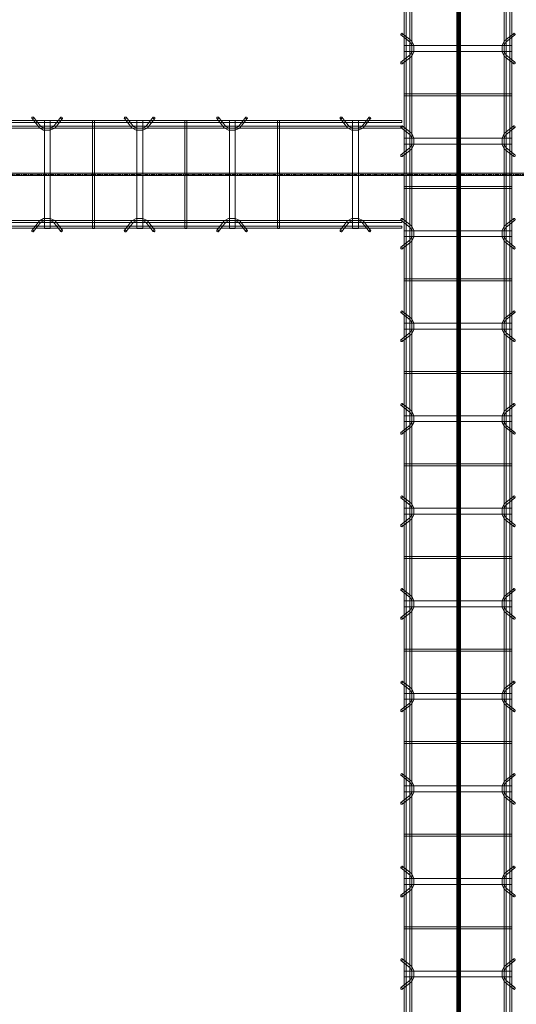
# Model space of a CAD drawing. Header units: inches. Extents: x -4136 to 1945, y -6639 to 12387.
# Tile 466 of 656: x -3048 to -2983, y 11428 to 11555. Entities that reach past the tile are written whole.
import ezdxf

# ---------------------------------------------------------------- set-up
doc = ezdxf.new("R2010")
doc.units = ezdxf.units.IN
doc.header["$MEASUREMENT"] = 0
doc.linetypes.add('Línea de rejilla', pattern=[0.875, 0.5, -0.125, 0.125, -0.125])
for name, color, linetype, lineweight in [('A-FLOR', 7, 'Continuous', 9), ('A-GENM', 7, 'Continuous', 9), ('S-BEAM', 7, 'Continuous', 9), ('S-GRID', 7, 'Continuous', 9)]:
    doc.layers.add(name, color=color, linetype=linetype, lineweight=lineweight)

# ---------------------------------------------------------------- blocks, each defined once
blk = doc.blocks.new('Dowel bar assembly - Dowel bar assembly-669756-SLAB ON GROUND JOINTS')
at = {"layer": 'S-BEAM', "color": 253, "true_color": 0xaaaaaa}
for p, q in [((2175, 1.98), (0, 1.98)), ((0, 1.72), (2175, 1.72)), ((1528.02, 2.23), (1528.97, 1.03)), ((1529.18, 1.19), (1528.23, 2.39)), ((1529.62, 1.99), (1529.62, -12.01)), ((1530.38, 1.99), (1529.62, 1.99)), ((1529.62, 1.99), (1530.38, 1.99)), ((1530.38, -12.01), (1530.38, 1.99)), ((1531.76, 2.39), (1530.81, 1.19)), ((1531.01, 1.03), (1531.96, 2.23)), ((1535.87, 1.99), (1535.87, -12.01)), ((1536.13, 1.99), (1535.87, 1.99)), ((1535.87, 1.99), (1536.13, 1.99)), ((1536.13, -12.01), (1536.13, 1.99)), ((1540.02, 2.23), (1540.97, 1.03)), ((1541.18, 1.19), (1540.23, 2.39)), ((1541.62, 1.99), (1541.62, -12.01)), ((1542.38, 1.99), (1541.62, 1.99)), ((1541.62, 1.99), (1542.38, 1.99)), ((1542.38, -12.01), (1542.38, 1.99)), ((1543.76, 2.39), (1542.81, 1.19)), ((1543.01, 1.03), (1543.96, 2.23)), ((1547.87, 1.99), (1547.87, -12.01)), ((1548.13, 1.99), (1547.87, 1.99)), ((1547.87, 1.99), (1548.13, 1.99)), ((1548.13, -12.01), (1548.13, 1.99)), ((1552.02, 2.23), (1552.97, 1.03)), ((1553.18, 1.19), (1552.23, 2.39)), ((1553.62, 1.99), (1553.62, -12.01)), ((1554.38, 1.99), (1553.62, 1.99)), ((1553.62, 1.99), (1554.38, 1.99)), ((1554.38, -12.01), (1554.38, 1.99)), ((1555.76, 2.39), (1554.81, 1.19)), ((1555.01, 1.03), (1555.96, 2.23)), ((1559.87, 1.99), (1559.87, -12.01)), ((1560.13, 1.99), (1559.87, 1.99)), ((1559.87, 1.99), (1560.13, 1.99)), ((1560.13, -12.01), (1560.13, 1.99)), ((1564.02, 2.23), (1564.97, 1.03)), ((1565.18, 1.19), (1564.23, 2.39)), ((1565.62, 1.99), (1565.62, -12.01)), ((1566.38, 1.99), (1565.62, 1.99)), ((1565.62, 1.99), (1566.38, 1.99)), ((1566.38, -12.01), (1566.38, 1.99)), ((1567.76, 2.39), (1566.81, 1.19)), ((1567.01, 1.03), (1567.96, 2.23)), ((1571.87, 1.99), (1571.87, -12.01)), ((1572.13, 1.99), (1571.87, 1.99)), ((1571.87, 1.99), (1572.13, 1.99)), ((1572.13, -12.01), (1572.13, 1.99)), ((1576.02, 2.23), (1576.97, 1.03)), ((1577.18, 1.19), (1576.23, 2.39)), ((1577.62, 1.99), (1577.62, -12.01)), ((1578.38, 1.99), (1577.62, 1.99)), ((1577.62, 1.99), (1578.38, 1.99)), ((1578.38, -12.01), (1578.38, 1.99)), ((1579.76, 2.39), (1578.81, 1.19)), ((1579.01, 1.03), (1579.96, 2.23)), ((1583.87, 1.99), (1583.87, -12.01)), ((1584.13, 1.99), (1583.87, 1.99)), ((1583.87, 1.99), (1584.13, 1.99)), ((1584.13, -12.01), (1584.13, 1.99)), ((1588.02, 2.23), (1588.97, 1.03)), ((1589.18, 1.19), (1588.23, 2.39)), ((1589.62, 1.99), (1589.62, -12.01)), ((1590.38, 1.99), (1589.62, 1.99)), ((1589.62, 1.99), (1590.38, 1.99)), ((1590.38, -12.01), (1590.38, 1.99)), ((1591.76, 2.39), (1590.81, 1.19)), ((1591.01, 1.03), (1591.96, 2.23)), ((1595.87, 1.99), (1595.87, -12.01)), ((1596.13, 1.99), (1595.87, 1.99)), ((1595.87, 1.99), (1596.13, 1.99)), ((1596.13, -12.01), (1596.13, 1.99)), ((1600.02, 2.23), (1600.97, 1.03)), ((1601.18, 1.19), (1600.23, 2.39)), ((1601.62, 1.99), (1601.62, -12.01)), ((1602.38, 1.99), (1601.62, 1.99)), ((1601.62, 1.99), (1602.38, 1.99)), ((1602.38, -12.01), (1602.38, 1.99)), ((1603.76, 2.39), (1602.81, 1.19)), ((1603.01, 1.03), (1603.96, 2.23)), ((1607.87, 1.99), (1607.87, -12.01)), ((1608.13, 1.99), (1607.87, 1.99)), ((1607.87, 1.99), (1608.13, 1.99)), ((1608.13, -12.01), (1608.13, 1.99)), ((1612.02, 2.23), (1612.97, 1.03)), ((1613.18, 1.19), (1612.23, 2.39)), ((1613.62, 1.99), (1613.62, -12.01)), ((1614.38, 1.99), (1613.62, 1.99)), ((1613.62, 1.99), (1614.38, 1.99)), ((1614.38, -12.01), (1614.38, 1.99)), ((1615.76, 2.39), (1614.81, 1.19)), ((1615.01, 1.03), (1615.96, 2.23)), ((1619.87, 1.99), (1619.87, -12.01)), ((1620.13, 1.99), (1619.87, 1.99)), ((1619.87, 1.99), (1620.13, 1.99)), ((1620.13, -12.01), (1620.13, 1.99)), ((1624.02, 2.23), (1624.97, 1.03)), ((1625.18, 1.19), (1624.23, 2.39)), ((1625.62, 1.99), (1625.62, -12.01)), ((1626.38, 1.99), (1625.62, 1.99)), ((1625.62, 1.99), (1626.38, 1.99)), ((1626.38, -12.01), (1626.38, 1.99)), ((1627.76, 2.39), (1626.81, 1.19)), ((1627.01, 1.03), (1627.96, 2.23)), ((1631.87, 1.99), (1631.87, -12.01)), ((1632.13, 1.99), (1631.87, 1.99)), ((1631.87, 1.99), (1632.13, 1.99)), ((1632.13, -12.01), (1632.13, 1.99)), ((1636.02, 2.23), (1636.97, 1.03)), ((1637.18, 1.19), (1636.23, 2.39)), ((1637.62, 1.99), (1637.62, -12.01)), ((1638.38, 1.99), (1637.62, 1.99)), ((1637.62, 1.99), (1638.38, 1.99)), ((1638.38, -12.01), (1638.38, 1.99)), ((1639.76, 2.39), (1638.81, 1.19)), ((1639.01, 1.03), (1639.96, 2.23)), ((1643.87, 1.99), (1643.87, -12.01)), ((1644.13, 1.99), (1643.87, 1.99)), ((1643.87, 1.99), (1644.13, 1.99)), ((1644.13, -12.01), (1644.13, 1.99)), ((1648.02, 2.23), (1648.97, 1.03)), ((1649.18, 1.19), (1648.23, 2.39)), ((1649.62, 1.99), (1649.62, -12.01)), ((1650.38, 1.99), (1649.62, 1.99)), ((1649.62, 1.99), (1650.38, 1.99)), ((1650.38, -12.01), (1650.38, 1.99)), ((1651.76, 2.39), (1650.81, 1.19)), ((1651.01, 1.03), (1651.96, 2.23)), ((2175, 1.25), (0, 1.25)), ((0, 0.99), (2175, 0.99)), ((2175, -11.01), (0, -11.01)), ((0, -11.27), (2175, -11.27)), ((1528.97, -11.05), (1528.02, -12.25)), ((1528.23, -12.41), (1529.18, -11.21)), ((1530.81, -11.21), (1531.76, -12.41)), ((1531.96, -12.25), (1531.01, -11.05)), ((1540.97, -11.05), (1540.02, -12.25)), ((1540.23, -12.41), (1541.18, -11.21)), ((1542.81, -11.21), (1543.76, -12.41)), ((1543.96, -12.25), (1543.01, -11.05)), ((1552.97, -11.05), (1552.02, -12.25)), ((1552.23, -12.41), (1553.18, -11.21)), ((1554.81, -11.21), (1555.76, -12.41)), ((1555.96, -12.25), (1555.01, -11.05)), ((1564.97, -11.05), (1564.02, -12.25)), ((1564.23, -12.41), (1565.18, -11.21)), ((1566.81, -11.21), (1567.76, -12.41)), ((1567.96, -12.25), (1567.01, -11.05)), ((1576.97, -11.05), (1576.02, -12.25)), ((1576.23, -12.41), (1577.18, -11.21)), ((1578.81, -11.21), (1579.76, -12.41)), ((1579.96, -12.25), (1579.01, -11.05)), ((1588.97, -11.05), (1588.02, -12.25)), ((1588.23, -12.41), (1589.18, -11.21)), ((1590.81, -11.21), (1591.76, -12.41)), ((1591.96, -12.25), (1591.01, -11.05)), ((1600.97, -11.05), (1600.02, -12.25)), ((1600.23, -12.41), (1601.18, -11.21)), ((1602.81, -11.21), (1603.76, -12.41)), ((1603.96, -12.25), (1603.01, -11.05)), ((1612.97, -11.05), (1612.02, -12.25)), ((1612.23, -12.41), (1613.18, -11.21)), ((1614.81, -11.21), (1615.76, -12.41)), ((1615.96, -12.25), (1615.01, -11.05)), ((1624.97, -11.05), (1624.02, -12.25)), ((1624.23, -12.41), (1625.18, -11.21)), ((1626.81, -11.21), (1627.76, -12.41)), ((1627.96, -12.25), (1627.01, -11.05)), ((1636.97, -11.05), (1636.02, -12.25)), ((1636.23, -12.41), (1637.18, -11.21)), ((1638.81, -11.21), (1639.76, -12.41)), ((1639.96, -12.25), (1639.01, -11.05)), ((1648.97, -11.05), (1648.02, -12.25)), ((1648.23, -12.41), (1649.18, -11.21)), ((1650.81, -11.21), (1651.76, -12.41)), ((1651.96, -12.25), (1651.01, -11.05)), ((2175, -11.74), (0, -11.74)), ((0, -12), (2175, -12)), ((1530.38, -12.01), (1529.62, -12.01)), ((1529.62, -12.01), (1530.38, -12.01)), ((1536.13, -12.01), (1535.87, -12.01)), ((1535.87, -12.01), (1536.13, -12.01)), ((1542.38, -12.01), (1541.62, -12.01)), ((1541.62, -12.01), (1542.38, -12.01)), ((1548.13, -12.01), (1547.87, -12.01)), ((1547.87, -12.01), (1548.13, -12.01)), ((1554.38, -12.01), (1553.62, -12.01)), ((1553.62, -12.01), (1554.38, -12.01)), ((1560.13, -12.01), (1559.87, -12.01)), ((1559.87, -12.01), (1560.13, -12.01)), ((1566.38, -12.01), (1565.62, -12.01)), ((1565.62, -12.01), (1566.38, -12.01)), ((1572.13, -12.01), (1571.87, -12.01)), ((1571.87, -12.01), (1572.13, -12.01)), ((1578.38, -12.01), (1577.62, -12.01)), ((1577.62, -12.01), (1578.38, -12.01)), ((1584.13, -12.01), (1583.87, -12.01)), ((1583.87, -12.01), (1584.13, -12.01)), ((1590.38, -12.01), (1589.62, -12.01)), ((1589.62, -12.01), (1590.38, -12.01)), ((1596.13, -12.01), (1595.87, -12.01)), ((1595.87, -12.01), (1596.13, -12.01)), ((1602.38, -12.01), (1601.62, -12.01)), ((1601.62, -12.01), (1602.38, -12.01)), ((1608.13, -12.01), (1607.87, -12.01)), ((1607.87, -12.01), (1608.13, -12.01)), ((1614.38, -12.01), (1613.62, -12.01)), ((1613.62, -12.01), (1614.38, -12.01)), ((1620.13, -12.01), (1619.87, -12.01)), ((1619.87, -12.01), (1620.13, -12.01)), ((1626.38, -12.01), (1625.62, -12.01)), ((1625.62, -12.01), (1626.38, -12.01)), ((1632.13, -12.01), (1631.87, -12.01)), ((1631.87, -12.01), (1632.13, -12.01)), ((1638.38, -12.01), (1637.62, -12.01)), ((1637.62, -12.01), (1638.38, -12.01)), ((1644.13, -12.01), (1643.87, -12.01)), ((1643.87, -12.01), (1644.13, -12.01)), ((1650.38, -12.01), (1649.62, -12.01)), ((1649.62, -12.01), (1650.38, -12.01))]:
    blk.add_line(p, q, dxfattribs=at)
at = {"layer": 'S-BEAM', "color": 253, "true_color": 0xaaaaaa, "flags": 128}
for points in [[(1528.97, 1.03), (1529.53, 0.73), (1530.39, 0.72), (1530.97, 0.99), (1531.01, 1.03)], [(1529.18, 1.19), (1529.62, 0.97), (1530.38, 0.98), (1530.81, 1.19)], [(1540.97, 1.03), (1541.53, 0.73), (1542.39, 0.72), (1542.97, 0.99), (1543.01, 1.03)], [(1541.18, 1.19), (1541.62, 0.97), (1542.38, 0.98), (1542.81, 1.19)], [(1552.97, 1.03), (1553.53, 0.73), (1554.39, 0.72), (1554.97, 0.99), (1555.01, 1.03)], [(1553.18, 1.19), (1553.62, 0.97), (1554.38, 0.98), (1554.81, 1.19)], [(1564.97, 1.03), (1565.53, 0.73), (1566.39, 0.72), (1566.97, 0.99), (1567.01, 1.03)], [(1565.18, 1.19), (1565.62, 0.97), (1566.38, 0.98), (1566.81, 1.19)], [(1576.97, 1.03), (1577.53, 0.73), (1578.39, 0.72), (1578.97, 0.99), (1579.01, 1.03)], [(1577.18, 1.19), (1577.62, 0.97), (1578.38, 0.98), (1578.81, 1.19)], [(1588.97, 1.03), (1589.53, 0.73), (1590.39, 0.72), (1590.97, 0.99), (1591.01, 1.03)], [(1589.18, 1.19), (1589.62, 0.97), (1590.38, 0.98), (1590.81, 1.19)], [(1600.97, 1.03), (1601.53, 0.73), (1602.39, 0.72), (1602.97, 0.99), (1603.01, 1.03)], [(1601.18, 1.19), (1601.62, 0.97), (1602.38, 0.98), (1602.81, 1.19)], [(1612.97, 1.03), (1613.53, 0.73), (1614.39, 0.72), (1614.97, 0.99), (1615.01, 1.03)], [(1613.18, 1.19), (1613.62, 0.97), (1614.38, 0.98), (1614.81, 1.19)], [(1624.97, 1.03), (1625.53, 0.73), (1626.39, 0.72), (1626.97, 0.99), (1627.01, 1.03)], [(1625.18, 1.19), (1625.62, 0.97), (1626.38, 0.98), (1626.81, 1.19)], [(1636.97, 1.03), (1637.53, 0.73), (1638.39, 0.72), (1638.97, 0.99), (1639.01, 1.03)], [(1637.18, 1.19), (1637.62, 0.97), (1638.38, 0.98), (1638.81, 1.19)], [(1648.97, 1.03), (1649.53, 0.73), (1650.39, 0.72), (1650.97, 0.99), (1651.01, 1.03)], [(1649.18, 1.19), (1649.62, 0.97), (1650.38, 0.98), (1650.81, 1.19)], [(1528.97, -11.05), (1529.53, -10.75), (1530.39, -10.74), (1530.97, -11.01), (1531.01, -11.05)], [(1529.18, -11.21), (1529.62, -10.99), (1530.38, -11), (1530.81, -11.21)], [(1540.97, -11.05), (1541.53, -10.75), (1542.39, -10.74), (1542.97, -11.01), (1543.01, -11.05)], [(1541.18, -11.21), (1541.62, -10.99), (1542.38, -11), (1542.81, -11.21)], [(1552.97, -11.05), (1553.53, -10.75), (1554.39, -10.74), (1554.97, -11.01), (1555.01, -11.05)], [(1553.18, -11.21), (1553.62, -10.99), (1554.38, -11), (1554.81, -11.21)], [(1564.97, -11.05), (1565.53, -10.75), (1566.39, -10.74), (1566.97, -11.01), (1567.01, -11.05)], [(1565.18, -11.21), (1565.62, -10.99), (1566.38, -11), (1566.81, -11.21)], [(1576.97, -11.05), (1577.53, -10.75), (1578.39, -10.74), (1578.97, -11.01), (1579.01, -11.05)], [(1577.18, -11.21), (1577.62, -10.99), (1578.38, -11), (1578.81, -11.21)], [(1588.97, -11.05), (1589.53, -10.75), (1590.39, -10.74), (1590.97, -11.01), (1591.01, -11.05)], [(1589.18, -11.21), (1589.62, -10.99), (1590.38, -11), (1590.81, -11.21)], [(1600.97, -11.05), (1601.53, -10.75), (1602.39, -10.74), (1602.97, -11.01), (1603.01, -11.05)], [(1601.18, -11.21), (1601.62, -10.99), (1602.38, -11), (1602.81, -11.21)], [(1612.97, -11.05), (1613.53, -10.75), (1614.39, -10.74), (1614.97, -11.01), (1615.01, -11.05)], [(1613.18, -11.21), (1613.62, -10.99), (1614.38, -11), (1614.81, -11.21)], [(1624.97, -11.05), (1625.53, -10.75), (1626.39, -10.74), (1626.97, -11.01), (1627.01, -11.05)], [(1625.18, -11.21), (1625.62, -10.99), (1626.38, -11), (1626.81, -11.21)], [(1636.97, -11.05), (1637.53, -10.75), (1638.39, -10.74), (1638.97, -11.01), (1639.01, -11.05)], [(1637.18, -11.21), (1637.62, -10.99), (1638.38, -11), (1638.81, -11.21)], [(1648.97, -11.05), (1649.53, -10.75), (1650.39, -10.74), (1650.97, -11.01), (1651.01, -11.05)], [(1649.18, -11.21), (1649.62, -10.99), (1650.38, -11), (1650.81, -11.21)]]:
    blk.add_lwpolyline(points, dxfattribs=at)
at = {"layer": 'S-BEAM', "color": 253, "true_color": 0xaaaaaa}
for centre, major_axis, start_param, end_param in [((1528.12, 2.31), (0.101, 0.08), 5.709265, 8.850858), ((1528.12, 2.31), (0.101, 0.08), 2.567673, 5.709265), ((1531.86, 2.31), (-0.101, 0.08), 3.715513, 6.857105), ((1531.86, 2.31), (-0.101, 0.08), 0.57392, 3.715513), ((1540.12, 2.31), (0.101, 0.08), 5.709265, 8.850858), ((1540.12, 2.31), (0.101, 0.08), 2.567673, 5.709265), ((1543.86, 2.31), (-0.101, 0.08), 3.715513, 6.857105), ((1543.86, 2.31), (-0.101, 0.08), 0.57392, 3.715513), ((1552.12, 2.31), (0.101, 0.08), 5.709265, 8.850858), ((1552.12, 2.31), (0.101, 0.08), 2.567673, 5.709265), ((1555.86, 2.31), (-0.101, 0.08), 3.715513, 6.857105), ((1555.86, 2.31), (-0.101, 0.08), 0.57392, 3.715513), ((1564.12, 2.31), (0.101, 0.08), 5.709265, 8.850858), ((1564.12, 2.31), (0.101, 0.08), 2.567673, 5.709265), ((1567.86, 2.31), (-0.101, 0.08), 3.715513, 6.857105), ((1567.86, 2.31), (-0.101, 0.08), 0.57392, 3.715513), ((1576.12, 2.31), (0.101, 0.08), 5.709265, 8.850858), ((1576.12, 2.31), (0.101, 0.08), 2.567673, 5.709265), ((1579.86, 2.31), (-0.101, 0.08), 3.715513, 6.857105), ((1579.86, 2.31), (-0.101, 0.08), 0.57392, 3.715513), ((1588.12, 2.31), (0.101, 0.08), 5.709265, 8.850858), ((1588.12, 2.31), (0.101, 0.08), 2.567673, 5.709265), ((1591.86, 2.31), (-0.101, 0.08), 3.715513, 6.857105), ((1591.86, 2.31), (-0.101, 0.08), 0.57392, 3.715513), ((1600.12, 2.31), (0.101, 0.08), 5.709265, 8.850858), ((1600.12, 2.31), (0.101, 0.08), 2.567673, 5.709265), ((1603.86, 2.31), (-0.101, 0.08), 3.715513, 6.857105), ((1603.86, 2.31), (-0.101, 0.08), 0.57392, 3.715513), ((1612.12, 2.31), (0.101, 0.08), 5.709265, 8.850858), ((1612.12, 2.31), (0.101, 0.08), 2.567673, 5.709265), ((1615.86, 2.31), (-0.101, 0.08), 3.715513, 6.857105), ((1615.86, 2.31), (-0.101, 0.08), 0.57392, 3.715513), ((1624.12, 2.31), (0.101, 0.08), 5.709265, 8.850858), ((1624.12, 2.31), (0.101, 0.08), 2.567673, 5.709265), ((1627.86, 2.31), (-0.101, 0.08), 3.715513, 6.857105), ((1627.86, 2.31), (-0.101, 0.08), 0.57392, 3.715513), ((1636.12, 2.31), (0.101, 0.08), 5.709265, 8.850858), ((1636.12, 2.31), (0.101, 0.08), 2.567673, 5.709265), ((1639.86, 2.31), (-0.101, 0.08), 3.715513, 6.857105), ((1639.86, 2.31), (-0.101, 0.08), 0.57392, 3.715513), ((1648.12, 2.31), (0.101, 0.08), 5.709265, 8.850858), ((1648.12, 2.31), (0.101, 0.08), 2.567673, 5.709265), ((1651.86, 2.31), (-0.101, 0.08), 3.715513, 6.857105), ((1651.86, 2.31), (-0.101, 0.08), 0.57392, 3.715513), ((1528.12, -12.33), (-0.101, 0.08), 3.715513, 6.857105), ((1528.12, -12.33), (-0.101, 0.08), 0.57392, 3.715513), ((1531.86, -12.33), (0.101, 0.08), 5.709265, 8.850858), ((1531.86, -12.33), (0.101, 0.08), 2.567673, 5.709265), ((1540.12, -12.33), (-0.101, 0.08), 3.715513, 6.857105), ((1540.12, -12.33), (-0.101, 0.08), 0.57392, 3.715513), ((1543.86, -12.33), (0.101, 0.08), 5.709265, 8.850858), ((1543.86, -12.33), (0.101, 0.08), 2.567673, 5.709265), ((1552.12, -12.33), (-0.101, 0.08), 3.715513, 6.857105), ((1552.12, -12.33), (-0.101, 0.08), 0.57392, 3.715513), ((1555.86, -12.33), (0.101, 0.08), 5.709265, 8.850858), ((1555.86, -12.33), (0.101, 0.08), 2.567673, 5.709265), ((1564.12, -12.33), (-0.101, 0.08), 3.715513, 6.857105), ((1564.12, -12.33), (-0.101, 0.08), 0.57392, 3.715513), ((1567.86, -12.33), (0.101, 0.08), 5.709265, 8.850858), ((1567.86, -12.33), (0.101, 0.08), 2.567673, 5.709265), ((1576.12, -12.33), (-0.101, 0.08), 3.715513, 6.857105), ((1576.12, -12.33), (-0.101, 0.08), 0.57392, 3.715513), ((1579.86, -12.33), (0.101, 0.08), 5.709265, 8.850858), ((1579.86, -12.33), (0.101, 0.08), 2.567673, 5.709265), ((1588.12, -12.33), (-0.101, 0.08), 3.715513, 6.857105), ((1588.12, -12.33), (-0.101, 0.08), 0.57392, 3.715513), ((1591.86, -12.33), (0.101, 0.08), 5.709265, 8.850858), ((1591.86, -12.33), (0.101, 0.08), 2.567673, 5.709265), ((1600.12, -12.33), (-0.101, 0.08), 3.715513, 6.857105), ((1600.12, -12.33), (-0.101, 0.08), 0.57392, 3.715513), ((1603.86, -12.33), (0.101, 0.08), 5.709265, 8.850858), ((1603.86, -12.33), (0.101, 0.08), 2.567673, 5.709265), ((1612.12, -12.33), (-0.101, 0.08), 3.715513, 6.857105), ((1612.12, -12.33), (-0.101, 0.08), 0.57392, 3.715513), ((1615.86, -12.33), (0.101, 0.08), 5.709265, 8.850858), ((1615.86, -12.33), (0.101, 0.08), 2.567673, 5.709265), ((1624.12, -12.33), (-0.101, 0.08), 3.715513, 6.857105), ((1624.12, -12.33), (-0.101, 0.08), 0.57392, 3.715513), ((1627.86, -12.33), (0.101, 0.08), 5.709265, 8.850858), ((1627.86, -12.33), (0.101, 0.08), 2.567673, 5.709265), ((1636.12, -12.33), (-0.101, 0.08), 3.715513, 6.857105), ((1636.12, -12.33), (-0.101, 0.08), 0.57392, 3.715513), ((1639.86, -12.33), (0.101, 0.08), 5.709265, 8.850858), ((1639.86, -12.33), (0.101, 0.08), 2.567673, 5.709265), ((1648.12, -12.33), (-0.101, 0.08), 3.715513, 6.857105), ((1648.12, -12.33), (-0.101, 0.08), 0.57392, 3.715513), ((1651.86, -12.33), (0.101, 0.08), 5.709265, 8.850858), ((1651.86, -12.33), (0.101, 0.08), 2.567673, 5.709265)]:
    blk.add_ellipse(centre, major_axis=major_axis, ratio=0.816528, start_param=start_param, end_param=end_param, dxfattribs=at)
blk = doc.blocks.new('Dowel bar assembly - Dowel bar assembly-672828-SLAB ON GROUND JOINTS')
at = {"layer": 'S-BEAM', "color": 253, "true_color": 0xaaaaaa}
for p, q in [((136, 1.98), (0, 1.98)), ((0, 1.98), (0, 1.72)), ((0, 1.72), (0, 1.98)), ((0, 1.72), (136, 1.72)), ((4.02, 2.23), (4.97, 1.03)), ((5.18, 1.19), (4.23, 2.39)), ((5.63, 1.99), (5.63, -12.01)), ((6.38, 1.99), (5.63, 1.99)), ((5.63, 1.99), (6.38, 1.99)), ((6.38, -12.01), (6.38, 1.99)), ((7.76, 2.39), (6.81, 1.19)), ((7.01, 1.03), (7.96, 2.23)), ((11.87, 1.99), (11.87, -12.01)), ((12.13, 1.99), (11.87, 1.99)), ((11.87, 1.99), (12.13, 1.99)), ((12.13, -12.01), (12.13, 1.99)), ((16.02, 2.23), (16.97, 1.03)), ((17.18, 1.19), (16.23, 2.39)), ((17.63, 1.99), (17.63, -12.01)), ((18.38, 1.99), (17.63, 1.99)), ((17.63, 1.99), (18.38, 1.99)), ((18.38, -12.01), (18.38, 1.99)), ((19.76, 2.39), (18.81, 1.19)), ((19.01, 1.03), (19.96, 2.23)), ((23.87, 1.99), (23.87, -12.01)), ((24.13, 1.99), (23.87, 1.99)), ((23.87, 1.99), (24.13, 1.99)), ((24.13, -12.01), (24.13, 1.99)), ((28.02, 2.23), (28.97, 1.03)), ((29.18, 1.19), (28.23, 2.39)), ((29.63, 1.99), (29.63, -12.01)), ((30.38, 1.99), (29.63, 1.99)), ((29.63, 1.99), (30.38, 1.99)), ((30.38, -12.01), (30.38, 1.99)), ((31.76, 2.39), (30.81, 1.19)), ((31.01, 1.03), (31.96, 2.23)), ((35.87, 1.99), (35.87, -12.01)), ((36.13, 1.99), (35.87, 1.99)), ((35.87, 1.99), (36.13, 1.99)), ((36.13, -12.01), (36.13, 1.99)), ((40.02, 2.23), (40.97, 1.03)), ((41.18, 1.19), (40.23, 2.39)), ((41.63, 1.99), (41.63, -12.01)), ((42.38, 1.99), (41.63, 1.99)), ((41.63, 1.99), (42.38, 1.99)), ((42.38, -12.01), (42.38, 1.99)), ((43.76, 2.39), (42.81, 1.19)), ((43.01, 1.03), (43.96, 2.23)), ((47.87, 1.99), (47.87, -12.01)), ((48.13, 1.99), (47.87, 1.99)), ((47.87, 1.99), (48.13, 1.99)), ((48.13, -12.01), (48.13, 1.99)), ((52.02, 2.23), (52.97, 1.03)), ((53.18, 1.19), (52.23, 2.39)), ((53.63, 1.99), (53.63, -12.01)), ((54.38, 1.99), (53.63, 1.99)), ((53.63, 1.99), (54.38, 1.99)), ((54.38, -12.01), (54.38, 1.99)), ((55.76, 2.39), (54.81, 1.19)), ((55.01, 1.03), (55.96, 2.23)), ((59.87, 1.99), (59.87, -12.01)), ((60.13, 1.99), (59.87, 1.99)), ((59.87, 1.99), (60.13, 1.99)), ((60.13, -12.01), (60.13, 1.99)), ((64.02, 2.23), (64.97, 1.03)), ((65.18, 1.19), (64.23, 2.39)), ((65.63, 1.99), (65.63, -12.01)), ((66.38, 1.99), (65.63, 1.99)), ((65.63, 1.99), (66.38, 1.99)), ((66.38, -12.01), (66.38, 1.99)), ((67.76, 2.39), (66.81, 1.19)), ((67.01, 1.03), (67.96, 2.23)), ((71.87, 1.99), (71.87, -12.01)), ((72.13, 1.99), (71.87, 1.99)), ((71.87, 1.99), (72.13, 1.99)), ((72.13, -12.01), (72.13, 1.99)), ((76.02, 2.23), (76.97, 1.03)), ((77.18, 1.19), (76.23, 2.39)), ((77.63, 1.99), (77.63, -12.01)), ((78.38, 1.99), (77.63, 1.99)), ((77.63, 1.99), (78.38, 1.99)), ((78.38, -12.01), (78.38, 1.99)), ((79.76, 2.39), (78.81, 1.19)), ((79.01, 1.03), (79.96, 2.23)), ((83.87, 1.99), (83.87, -12.01)), ((84.13, 1.99), (83.87, 1.99)), ((83.87, 1.99), (84.13, 1.99)), ((84.13, -12.01), (84.13, 1.99)), ((88.02, 2.23), (88.97, 1.03)), ((89.18, 1.19), (88.23, 2.39)), ((89.63, 1.99), (89.63, -12.01)), ((90.38, 1.99), (89.63, 1.99)), ((89.63, 1.99), (90.38, 1.99)), ((90.38, -12.01), (90.38, 1.99)), ((91.76, 2.39), (90.81, 1.19)), ((91.01, 1.03), (91.96, 2.23)), ((95.87, 1.99), (95.87, -12.01)), ((96.13, 1.99), (95.87, 1.99)), ((95.87, 1.99), (96.13, 1.99)), ((96.13, -12.01), (96.13, 1.99)), ((100.02, 2.23), (100.97, 1.03)), ((101.18, 1.19), (100.23, 2.39)), ((101.63, 1.99), (101.63, -12.01)), ((102.38, 1.99), (101.63, 1.99)), ((101.63, 1.99), (102.38, 1.99)), ((102.38, -12.01), (102.38, 1.99)), ((103.76, 2.39), (102.81, 1.19)), ((103.01, 1.03), (103.96, 2.23)), ((107.87, 1.99), (107.87, -12.01)), ((108.13, 1.99), (107.87, 1.99)), ((107.87, 1.99), (108.13, 1.99)), ((108.13, -12.01), (108.13, 1.99)), ((112.02, 2.23), (112.97, 1.03)), ((113.18, 1.19), (112.23, 2.39)), ((113.63, 1.99), (113.63, -12.01)), ((114.38, 1.99), (113.63, 1.99)), ((113.63, 1.99), (114.38, 1.99)), ((114.38, -12.01), (114.38, 1.99)), ((115.76, 2.39), (114.81, 1.19)), ((115.01, 1.03), (115.96, 2.23)), ((119.87, 1.99), (119.87, -12.01)), ((120.13, 1.99), (119.87, 1.99)), ((119.87, 1.99), (120.13, 1.99)), ((120.13, -12.01), (120.13, 1.99)), ((128.02, 2.23), (128.97, 1.03)), ((129.18, 1.19), (128.23, 2.39)), ((129.63, 1.99), (129.63, -12.01)), ((130.38, 1.99), (129.63, 1.99)), ((129.63, 1.99), (130.38, 1.99)), ((130.38, -12.01), (130.38, 1.99)), ((131.76, 2.39), (130.81, 1.19)), ((131.01, 1.03), (131.96, 2.23)), ((136, 1.98), (136, 1.72)), ((136, 1.72), (136, 1.98)), ((136, 1.25), (0, 1.25)), ((0, 0.99), (0, 1.25)), ((0, 1.25), (0, 0.99)), ((0, 0.99), (136, 0.99)), ((136, 0.99), (136, 1.25)), ((136, 1.25), (136, 0.99)), ((136, -11.01), (0, -11.01)), ((0, -11.27), (0, -11.01)), ((0, -11.01), (0, -11.27)), ((0, -11.27), (136, -11.27)), ((4.97, -11.05), (4.02, -12.25)), ((4.23, -12.41), (5.18, -11.21)), ((6.81, -11.21), (7.76, -12.41)), ((7.96, -12.25), (7.01, -11.05)), ((16.97, -11.05), (16.02, -12.25)), ((16.23, -12.41), (17.18, -11.21)), ((18.81, -11.21), (19.76, -12.41)), ((19.96, -12.25), (19.01, -11.05)), ((28.97, -11.05), (28.02, -12.25)), ((28.23, -12.41), (29.18, -11.21)), ((30.81, -11.21), (31.76, -12.41)), ((31.96, -12.25), (31.01, -11.05)), ((40.97, -11.05), (40.02, -12.25)), ((40.23, -12.41), (41.18, -11.21)), ((42.81, -11.21), (43.76, -12.41)), ((43.96, -12.25), (43.01, -11.05)), ((52.97, -11.05), (52.02, -12.25)), ((52.23, -12.41), (53.18, -11.21)), ((54.81, -11.21), (55.76, -12.41)), ((55.96, -12.25), (55.01, -11.05)), ((64.97, -11.05), (64.02, -12.25)), ((64.23, -12.41), (65.18, -11.21)), ((66.81, -11.21), (67.76, -12.41)), ((67.96, -12.25), (67.01, -11.05)), ((76.97, -11.05), (76.02, -12.25)), ((76.23, -12.41), (77.18, -11.21)), ((78.81, -11.21), (79.76, -12.41)), ((79.96, -12.25), (79.01, -11.05)), ((88.97, -11.05), (88.02, -12.25)), ((88.23, -12.41), (89.18, -11.21)), ((90.81, -11.21), (91.76, -12.41)), ((91.96, -12.25), (91.01, -11.05)), ((100.97, -11.05), (100.02, -12.25)), ((100.23, -12.41), (101.18, -11.21)), ((102.81, -11.21), (103.76, -12.41)), ((103.96, -12.25), (103.01, -11.05)), ((112.97, -11.05), (112.02, -12.25)), ((112.23, -12.41), (113.18, -11.21)), ((114.81, -11.21), (115.76, -12.41)), ((115.96, -12.25), (115.01, -11.05)), ((128.97, -11.05), (128.02, -12.25)), ((128.23, -12.41), (129.18, -11.21)), ((130.81, -11.21), (131.76, -12.41)), ((131.96, -12.25), (131.01, -11.05)), ((136, -11.27), (136, -11.01)), ((136, -11.01), (136, -11.27)), ((136, -11.74), (0, -11.74)), ((0, -12), (0, -11.74)), ((0, -11.74), (0, -12)), ((0, -12), (136, -12)), ((6.38, -12.01), (5.63, -12.01)), ((5.63, -12.01), (6.38, -12.01)), ((12.13, -12.01), (11.87, -12.01)), ((11.87, -12.01), (12.13, -12.01)), ((18.38, -12.01), (17.63, -12.01)), ((17.63, -12.01), (18.38, -12.01)), ((24.13, -12.01), (23.87, -12.01)), ((23.87, -12.01), (24.13, -12.01)), ((30.38, -12.01), (29.63, -12.01)), ((29.63, -12.01), (30.38, -12.01)), ((36.13, -12.01), (35.87, -12.01)), ((35.87, -12.01), (36.13, -12.01)), ((42.38, -12.01), (41.63, -12.01)), ((41.63, -12.01), (42.38, -12.01)), ((48.13, -12.01), (47.87, -12.01)), ((47.87, -12.01), (48.13, -12.01)), ((54.38, -12.01), (53.63, -12.01)), ((53.63, -12.01), (54.38, -12.01)), ((60.13, -12.01), (59.87, -12.01)), ((59.87, -12.01), (60.13, -12.01)), ((66.38, -12.01), (65.63, -12.01)), ((65.63, -12.01), (66.38, -12.01)), ((72.13, -12.01), (71.87, -12.01)), ((71.87, -12.01), (72.13, -12.01)), ((78.38, -12.01), (77.63, -12.01)), ((77.63, -12.01), (78.38, -12.01)), ((84.13, -12.01), (83.87, -12.01)), ((83.87, -12.01), (84.13, -12.01)), ((90.38, -12.01), (89.63, -12.01)), ((89.63, -12.01), (90.38, -12.01)), ((96.13, -12.01), (95.87, -12.01)), ((95.87, -12.01), (96.13, -12.01)), ((102.38, -12.01), (101.63, -12.01)), ((101.63, -12.01), (102.38, -12.01)), ((108.13, -12.01), (107.87, -12.01)), ((107.87, -12.01), (108.13, -12.01)), ((114.38, -12.01), (113.63, -12.01)), ((113.63, -12.01), (114.38, -12.01)), ((120.13, -12.01), (119.87, -12.01)), ((119.87, -12.01), (120.13, -12.01)), ((130.38, -12.01), (129.63, -12.01)), ((129.63, -12.01), (130.38, -12.01)), ((136, -12), (136, -11.74)), ((136, -11.74), (136, -12))]:
    blk.add_line(p, q, dxfattribs=at)
at = {"layer": 'S-BEAM', "color": 253, "true_color": 0xaaaaaa, "flags": 128}
for points in [[(4.97, 1.03), (5.53, 0.73), (6.39, 0.72), (6.97, 0.99), (7.01, 1.03)], [(5.18, 1.19), (5.62, 0.97), (6.38, 0.98), (6.81, 1.19)], [(16.97, 1.03), (17.53, 0.73), (18.39, 0.72), (18.97, 0.99), (19.01, 1.03)], [(17.18, 1.19), (17.62, 0.97), (18.38, 0.98), (18.81, 1.19)], [(28.97, 1.03), (29.53, 0.73), (30.39, 0.72), (30.97, 0.99), (31.01, 1.03)], [(29.18, 1.19), (29.62, 0.97), (30.38, 0.98), (30.81, 1.19)], [(40.97, 1.03), (41.53, 0.73), (42.39, 0.72), (42.97, 0.99), (43.01, 1.03)], [(41.18, 1.19), (41.62, 0.97), (42.38, 0.98), (42.81, 1.19)], [(52.97, 1.03), (53.53, 0.73), (54.39, 0.72), (54.97, 0.99), (55.01, 1.03)], [(53.18, 1.19), (53.62, 0.97), (54.38, 0.98), (54.81, 1.19)], [(64.97, 1.03), (65.53, 0.73), (66.39, 0.72), (66.97, 0.99), (67.01, 1.03)], [(65.18, 1.19), (65.62, 0.97), (66.38, 0.98), (66.81, 1.19)], [(76.97, 1.03), (77.53, 0.73), (78.39, 0.72), (78.97, 0.99), (79.01, 1.03)], [(77.18, 1.19), (77.62, 0.97), (78.38, 0.98), (78.81, 1.19)], [(88.97, 1.03), (89.53, 0.73), (90.39, 0.72), (90.97, 0.99), (91.01, 1.03)], [(89.18, 1.19), (89.62, 0.97), (90.38, 0.98), (90.81, 1.19)], [(100.97, 1.03), (101.53, 0.73), (102.39, 0.72), (102.97, 0.99), (103.01, 1.03)], [(101.18, 1.19), (101.62, 0.97), (102.38, 0.98), (102.81, 1.19)], [(112.97, 1.03), (113.53, 0.73), (114.39, 0.72), (114.97, 0.99), (115.01, 1.03)], [(113.18, 1.19), (113.62, 0.97), (114.38, 0.98), (114.81, 1.19)], [(128.97, 1.03), (129.53, 0.73), (130.39, 0.72), (130.97, 0.99), (131.01, 1.03)], [(129.18, 1.19), (129.62, 0.97), (130.38, 0.98), (130.81, 1.19)], [(4.97, -11.05), (5.53, -10.75), (6.39, -10.74), (6.97, -11.01), (7.01, -11.05)], [(5.18, -11.21), (5.62, -10.99), (6.38, -11), (6.81, -11.21)], [(16.97, -11.05), (17.53, -10.75), (18.39, -10.74), (18.97, -11.01), (19.01, -11.05)], [(17.18, -11.21), (17.62, -10.99), (18.38, -11), (18.81, -11.21)], [(28.97, -11.05), (29.53, -10.75), (30.39, -10.74), (30.97, -11.01), (31.01, -11.05)], [(29.18, -11.21), (29.62, -10.99), (30.38, -11), (30.81, -11.21)], [(40.97, -11.05), (41.53, -10.75), (42.39, -10.74), (42.97, -11.01), (43.01, -11.05)], [(41.18, -11.21), (41.62, -10.99), (42.38, -11), (42.81, -11.21)], [(52.97, -11.05), (53.53, -10.75), (54.39, -10.74), (54.97, -11.01), (55.01, -11.05)], [(53.18, -11.21), (53.62, -10.99), (54.38, -11), (54.81, -11.21)], [(64.97, -11.05), (65.53, -10.75), (66.39, -10.74), (66.97, -11.01), (67.01, -11.05)], [(65.18, -11.21), (65.62, -10.99), (66.38, -11), (66.81, -11.21)], [(76.97, -11.05), (77.53, -10.75), (78.39, -10.74), (78.97, -11.01), (79.01, -11.05)], [(77.18, -11.21), (77.62, -10.99), (78.38, -11), (78.81, -11.21)], [(88.97, -11.05), (89.53, -10.75), (90.39, -10.74), (90.97, -11.01), (91.01, -11.05)], [(89.18, -11.21), (89.62, -10.99), (90.38, -11), (90.81, -11.21)], [(100.97, -11.05), (101.53, -10.75), (102.39, -10.74), (102.97, -11.01), (103.01, -11.05)], [(101.18, -11.21), (101.62, -10.99), (102.38, -11), (102.81, -11.21)], [(112.97, -11.05), (113.53, -10.75), (114.39, -10.74), (114.97, -11.01), (115.01, -11.05)], [(113.18, -11.21), (113.62, -10.99), (114.38, -11), (114.81, -11.21)], [(128.97, -11.05), (129.53, -10.75), (130.39, -10.74), (130.97, -11.01), (131.01, -11.05)], [(129.18, -11.21), (129.62, -10.99), (130.38, -11), (130.81, -11.21)]]:
    blk.add_lwpolyline(points, dxfattribs=at)
at = {"layer": 'S-BEAM', "color": 253, "true_color": 0xaaaaaa}
for centre, major_axis, start_param, end_param in [((4.12, 2.31), (0.101, 0.08), 5.709265, 8.850858), ((4.12, 2.31), (0.101, 0.08), 2.567673, 5.709265), ((7.86, 2.31), (-0.101, 0.08), 3.715513, 6.857105), ((7.86, 2.31), (-0.101, 0.08), 0.57392, 3.715513), ((16.12, 2.31), (0.101, 0.08), 5.709265, 8.850858), ((16.12, 2.31), (0.101, 0.08), 2.567673, 5.709265), ((19.86, 2.31), (-0.101, 0.08), 3.715513, 6.857105), ((19.86, 2.31), (-0.101, 0.08), 0.57392, 3.715513), ((28.12, 2.31), (0.101, 0.08), 5.709265, 8.850858), ((28.12, 2.31), (0.101, 0.08), 2.567673, 5.709265), ((31.86, 2.31), (-0.101, 0.08), 3.715513, 6.857105), ((31.86, 2.31), (-0.101, 0.08), 0.57392, 3.715513), ((40.12, 2.31), (0.101, 0.08), 5.709265, 8.850858), ((40.12, 2.31), (0.101, 0.08), 2.567673, 5.709265), ((43.86, 2.31), (-0.101, 0.08), 3.715513, 6.857105), ((43.86, 2.31), (-0.101, 0.08), 0.57392, 3.715513), ((52.12, 2.31), (0.101, 0.08), 5.709265, 8.850858), ((52.12, 2.31), (0.101, 0.08), 2.567673, 5.709265), ((55.86, 2.31), (-0.101, 0.08), 3.715513, 6.857105), ((55.86, 2.31), (-0.101, 0.08), 0.57392, 3.715513), ((64.12, 2.31), (0.101, 0.08), 5.709265, 8.850858), ((64.12, 2.31), (0.101, 0.08), 2.567673, 5.709265), ((67.86, 2.31), (-0.101, 0.08), 3.715513, 6.857105), ((67.86, 2.31), (-0.101, 0.08), 0.57392, 3.715513), ((76.12, 2.31), (0.101, 0.08), 5.709265, 8.850858), ((76.12, 2.31), (0.101, 0.08), 2.567673, 5.709265), ((79.86, 2.31), (-0.101, 0.08), 3.715513, 6.857105), ((79.86, 2.31), (-0.101, 0.08), 0.57392, 3.715513), ((88.12, 2.31), (0.101, 0.08), 5.709265, 8.850858), ((88.12, 2.31), (0.101, 0.08), 2.567673, 5.709265), ((91.86, 2.31), (-0.101, 0.08), 3.715513, 6.857105), ((91.86, 2.31), (-0.101, 0.08), 0.57392, 3.715513), ((100.12, 2.31), (0.101, 0.08), 5.709265, 8.850858), ((100.12, 2.31), (0.101, 0.08), 2.567673, 5.709265), ((103.86, 2.31), (-0.101, 0.08), 3.715513, 6.857105), ((103.86, 2.31), (-0.101, 0.08), 0.57392, 3.715513), ((112.12, 2.31), (0.101, 0.08), 5.709265, 8.850858), ((112.12, 2.31), (0.101, 0.08), 2.567673, 5.709265), ((115.86, 2.31), (-0.101, 0.08), 3.715513, 6.857105), ((115.86, 2.31), (-0.101, 0.08), 0.57392, 3.715513), ((128.12, 2.31), (0.101, 0.08), 5.709265, 8.850858), ((128.12, 2.31), (0.101, 0.08), 2.567673, 5.709265), ((131.86, 2.31), (-0.101, 0.08), 3.715513, 6.857105), ((131.86, 2.31), (-0.101, 0.08), 0.57392, 3.715513), ((4.12, -12.33), (-0.101, 0.08), 3.715513, 6.857105), ((4.12, -12.33), (-0.101, 0.08), 0.57392, 3.715513), ((7.86, -12.33), (0.101, 0.08), 5.709265, 8.850858), ((7.86, -12.33), (0.101, 0.08), 2.567673, 5.709265), ((16.12, -12.33), (-0.101, 0.08), 3.715513, 6.857105), ((16.12, -12.33), (-0.101, 0.08), 0.57392, 3.715513), ((19.86, -12.33), (0.101, 0.08), 5.709265, 8.850858), ((19.86, -12.33), (0.101, 0.08), 2.567673, 5.709265), ((28.12, -12.33), (-0.101, 0.08), 3.715513, 6.857105), ((28.12, -12.33), (-0.101, 0.08), 0.57392, 3.715513), ((31.86, -12.33), (0.101, 0.08), 5.709265, 8.850858), ((31.86, -12.33), (0.101, 0.08), 2.567673, 5.709265), ((40.12, -12.33), (-0.101, 0.08), 3.715513, 6.857105), ((40.12, -12.33), (-0.101, 0.08), 0.57392, 3.715513), ((43.86, -12.33), (0.101, 0.08), 5.709265, 8.850858), ((43.86, -12.33), (0.101, 0.08), 2.567673, 5.709265), ((52.12, -12.33), (-0.101, 0.08), 3.715513, 6.857105), ((52.12, -12.33), (-0.101, 0.08), 0.57392, 3.715513), ((55.86, -12.33), (0.101, 0.08), 5.709265, 8.850858), ((55.86, -12.33), (0.101, 0.08), 2.567673, 5.709265), ((64.12, -12.33), (-0.101, 0.08), 3.715513, 6.857105), ((64.12, -12.33), (-0.101, 0.08), 0.57392, 3.715513), ((67.86, -12.33), (0.101, 0.08), 5.709265, 8.850858), ((67.86, -12.33), (0.101, 0.08), 2.567673, 5.709265), ((76.12, -12.33), (-0.101, 0.08), 3.715513, 6.857105), ((76.12, -12.33), (-0.101, 0.08), 0.57392, 3.715513), ((79.86, -12.33), (0.101, 0.08), 5.709265, 8.850858), ((79.86, -12.33), (0.101, 0.08), 2.567673, 5.709265), ((88.12, -12.33), (-0.101, 0.08), 3.715513, 6.857105), ((88.12, -12.33), (-0.101, 0.08), 0.57392, 3.715513), ((91.86, -12.33), (0.101, 0.08), 5.709265, 8.850858), ((91.86, -12.33), (0.101, 0.08), 2.567673, 5.709265), ((100.12, -12.33), (-0.101, 0.08), 3.715513, 6.857105), ((100.12, -12.33), (-0.101, 0.08), 0.57392, 3.715513), ((103.86, -12.33), (0.101, 0.08), 5.709265, 8.850858), ((103.86, -12.33), (0.101, 0.08), 2.567673, 5.709265), ((112.12, -12.33), (-0.101, 0.08), 3.715513, 6.857105), ((112.12, -12.33), (-0.101, 0.08), 0.57392, 3.715513), ((115.86, -12.33), (0.101, 0.08), 5.709265, 8.850858), ((115.86, -12.33), (0.101, 0.08), 2.567673, 5.709265), ((128.12, -12.33), (-0.101, 0.08), 3.715513, 6.857105), ((128.12, -12.33), (-0.101, 0.08), 0.57392, 3.715513), ((131.86, -12.33), (0.101, 0.08), 5.709265, 8.850858), ((131.86, -12.33), (0.101, 0.08), 2.567673, 5.709265)]:
    blk.add_ellipse(centre, major_axis=major_axis, ratio=0.816528, start_param=start_param, end_param=end_param, dxfattribs=at)

msp = doc.modelspace()

# ---------------------------------------------------------------- hatches: boundary and pattern name
at = {"layer": 'A-GENM', "true_color": 0x0000ff}
for points in [[(-2990.65717, 12077.1894), (-2990.65717, 12076.83507), (-2990.65717, 9901.50436), (-2990.65717, 9901.1894), (-2991.08036, 9901.1894), (-2991.08036, 9901.50436), (-2991.08036, 12076.83507), (-2991.08036, 12077.1894)], [(-2991.02059, 9901.1894), (-2991.02059, 9901.50436), (-2991.02059, 12076.83507), (-2991.02059, 12077.1894), (-2990.62689, 12077.1894), (-2990.62689, 12076.83507), (-2990.62689, 9901.50436), (-2990.62689, 9901.1894)], [(-2990.65869, 12077.1894), (-2990.65869, 12076.83507), (-2990.65869, 9901.50436), (-2990.65869, 9901.1894), (-2991.00273, 9901.1894), (-2991.00273, 9901.50436), (-2991.00273, 12076.83507), (-2991.00273, 12077.1894)], [(-2990.57181, 12077.1894), (-2990.57181, 12076.83507), (-2990.57181, 9901.50436), (-2990.57181, 9901.1894), (-2990.99348, 9901.1894), (-2990.99348, 9901.50436), (-2990.99348, 12076.83507), (-2990.99348, 12077.1894)], [(-2990.7803, 12077.1894), (-2990.7803, 12076.83507), (-2990.7803, 9901.50436), (-2990.7803, 9901.1894), (-2990.86718, 9901.1894), (-2990.86718, 9901.50436), (-2990.86718, 12076.83507), (-2990.86718, 12077.1894)], [(-2990.57029, 12077.1894), (-2990.57029, 12076.83507), (-2990.57029, 9901.50436), (-2990.57029, 9901.1894), (-2990.7803, 9901.1894), (-2990.7803, 9901.50436), (-2990.7803, 12076.83507), (-2990.7803, 12077.1894)]]:
    msp.add_hatch(color=5, dxfattribs=at).paths.add_polyline_path(points, flags=0)
at = {"layer": 'A-GENM', "true_color": 0xff0000}
msp.add_hatch(color=1, dxfattribs=at).paths.add_polyline_path([(-2847.49595, 11535.03192), (-2847.63161, 11535.03192), (-3134.00506, 11535.03192), (-3134.00506, 11535.34688), (-2847.63161, 11535.34688), (-2847.49595, 11535.34688), (-2847.49595, 11535.11897)], flags=0)
msp.add_hatch(color=1, dxfattribs=at).paths.add_polyline_path([(-2847.49595, 11535.03192), (-2847.63161, 11535.03192), (-3134.00506, 11535.03192), (-3134.00506, 11535.34688), (-2847.63161, 11535.34688), (-2847.49595, 11535.34688), (-2847.49595, 11535.11897)], flags=0)

# ---------------------------------------------------------------- linework, layer by layer
at = {"layer": 'A-FLOR'}
for p, q in [((-2991.08036, 12076.83507), (-2991.08036, 9901.1894)), ((-2991.02059, 9901.1894), (-2991.02059, 12076.83507)), ((-2991.00273, 9901.1894), (-2991.00273, 12076.83507)), ((-2990.99348, 12076.83507), (-2990.99348, 9901.1894)), ((-2990.98122, 12076.83507), (-2990.98122, 9901.1894)), ((-2990.91585, 12076.83507), (-2990.91585, 9901.1894)), ((-2990.86718, 12076.83507), (-2990.86718, 9901.1894)), ((-2990.7803, 9901.1894), (-2990.7803, 12076.83507)), ((-2990.66626, 12076.83507), (-2990.66626, 9901.1894)), ((-2990.65869, 12076.83507), (-2990.65869, 9901.1894)), ((-2990.65717, 12076.83507), (-2990.65717, 9901.1894)), ((-2990.62689, 12076.83507), (-2990.62689, 9901.1894)), ((-2990.57181, 12076.83507), (-2990.57181, 9901.1894)), ((-2990.57029, 12076.83507), (-2990.57029, 9901.1894))]:
    msp.add_line(p, q, dxfattribs=at)
at = {"layer": 'A-GENM', "color": 5, "true_color": 0x0000ff}
for p, q in [((-2991.08036, 9901.50436), (-2991.08036, 12076.83507)), ((-2991.02059, 12076.83507), (-2991.02059, 9901.50436)), ((-2991.02059, 12076.83507), (-2991.02059, 9901.50436)), ((-2991.00273, 12076.83507), (-2991.00273, 9901.50436)), ((-2990.99348, 9901.50436), (-2990.99348, 12076.83507)), ((-2990.98122, 9901.50436), (-2990.98122, 12076.83507)), ((-2990.98122, 12076.83507), (-2990.98122, 9901.50436)), ((-2990.91585, 9901.50436), (-2990.91585, 12076.83507)), ((-2990.86718, 9901.50436), (-2990.86718, 12076.83507)), ((-2990.7803, 12076.83507), (-2990.7803, 9901.50436)), ((-2990.66626, 9901.50436), (-2990.66626, 12076.83507)), ((-2990.66626, 9901.50436), (-2990.66626, 12076.83507)), ((-2990.65869, 9901.50436), (-2990.65869, 12076.83507)), ((-2990.65717, 9901.50436), (-2990.65717, 12076.83507)), ((-2990.62689, 12076.83507), (-2990.62689, 9901.50436)), ((-2990.62689, 12076.83507), (-2990.62689, 9901.50436)), ((-2990.57181, 9901.50436), (-2990.57181, 12076.83507)), ((-2990.57029, 9901.50436), (-2990.57029, 12076.83507))]:
    msp.add_line(p, q, dxfattribs=at)
at = {"layer": 'A-GENM', "color": 1, "true_color": 0xff0000}
for p, q in [((-2847.63161, 11535.34688), (-3134.00506, 11535.34688)), ((-2847.63161, 11535.34688), (-3134.00506, 11535.34688)), ((-3134.00506, 11535.34688), (-2847.63161, 11535.34688)), ((-3134.00506, 11535.34688), (-2847.63161, 11535.34688)), ((-2847.63161, 11535.03192), (-3134.00506, 11535.03192)), ((-3134.00506, 11535.03192), (-2847.63161, 11535.03192)), ((-2847.63161, 11535.03192), (-3134.00506, 11535.03192)), ((-3134.00506, 11535.03192), (-2847.63161, 11535.03192))]:
    msp.add_line(p, q, dxfattribs=at)
at = {"layer": 'S-GRID', "color": 253, "linetype": 'Línea de rejilla', "true_color": 0xaaaaaa}
msp.add_line((-1777.2452, 11535.1894), (-4038.05123, 11535.1894), dxfattribs=at)

# ---------------------------------------------------------------- block references
at = {"layer": 'S-BEAM', "color": 253, "true_color": 0xaaaaaa, "rotation": 89.99999999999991}
msp.add_blockref('Dowel bar assembly - Dowel bar assembly-669756-SLAB ON GROUND JOINTS', (-2995.93092, 9901.50636), dxfattribs=at)
at = {"layer": 'S-BEAM', "color": 253, "true_color": 0xaaaaaa}
msp.add_blockref('Dowel bar assembly - Dowel bar assembly-672828-SLAB ON GROUND JOINTS', (-3134.22008, 11540.19959), dxfattribs=at)

doc.saveas('drawing.dxf')
